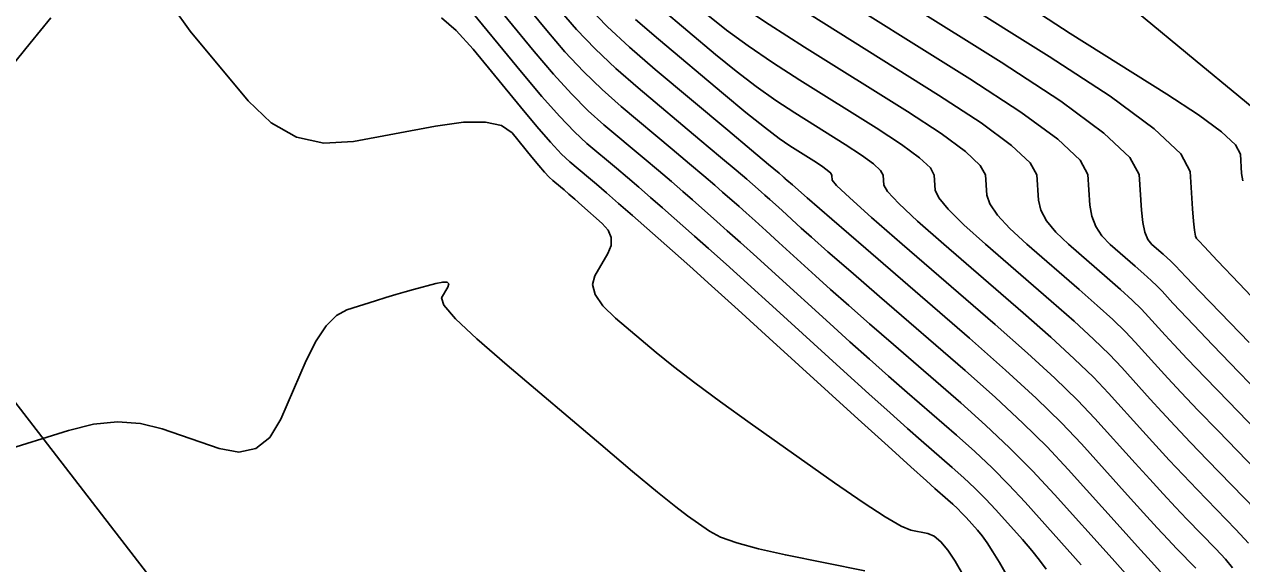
# Model space of a CAD drawing. Extents: x 2082232 to 2083549, y 592624 to 593832.
# Drawn here: x 2082638.95 to 2082679.89, y 593677.74 to 593695.87 of the extents above; entities that cross this region are included whole.
import ezdxf

# ---------------------------------------------------------------- set-up
doc = ezdxf.new("R2010")
doc.units = 0
for name, color, linetype in [('DT_X_Contour_Major', 7, 'Continuous'), ('DT_X_Contour_Minor', 7, 'Continuous'), ('GE_X_CL_5', 7, 'Continuous')]:
    doc.layers.add(name, color=color, linetype=linetype)

msp = doc.modelspace()

# ---------------------------------------------------------------- linework, layer by layer
at = {"layer": 'DT_X_Contour_Major'}
for points in [[(2082667.158, 593698.714), (2082673.408, 593694.799), (2082675.463, 593693.456), (2082676.939, 593692.362), (2082677.837, 593691.519), (2082678.157, 593690.925), (2082678.237, 593689.675), (2082678.268, 593689.26), (2082678.299, 593688.955), (2082678.332, 593688.758), (2082678.366, 593688.671), (2082678.457, 593688.582), (2082678.629, 593688.402), (2082679.078, 593687.927), (2082679.803, 593687.156), (2082680.805, 593686.091)], [(2082654.913, 593697.627), (2082656.523, 593695.666), (2082657.131, 593694.956), (2082657.75, 593694.294), (2082658.378, 593693.681), (2082659.016, 593693.117), (2082660.731, 593691.679), (2082661.32, 593691.184), (2082661.8, 593690.778), (2082662.17, 593690.462), (2082662.432, 593690.235), (2082662.985, 593689.747), (2082663.224, 593689.535), (2082663.527, 593689.263), (2082663.893, 593688.932), (2082664.323, 593688.542), (2082665.555, 593687.421), (2082666.065, 593686.962), (2082666.672, 593686.423), (2082667.376, 593685.806), (2082668.177, 593685.109), (2082670.442, 593683.147), (2082671.276, 593682.402), (2082672.079, 593681.64), (2082672.851, 593680.86), (2082673.592, 593680.062), (2082675.528, 593677.911), (2082676.163, 593677.205)], [(2082661.938, 593696.183), (2082662.564, 593695.682), (2082663.288, 593695.152), (2082664.108, 593694.593), (2082665.024, 593694.003), (2082667.597, 593692.392), (2082668.443, 593691.839), (2082669.051, 593691.39), (2082669.42, 593691.045), (2082669.551, 593690.804), (2082669.584, 593690.299), (2082669.698, 593690.043), (2082670.017, 593689.656), (2082670.54, 593689.135), (2082671.267, 593688.483), (2082673.478, 593686.567), (2082674.249, 593685.889), (2082674.902, 593685.29), (2082675.437, 593684.771), (2082675.854, 593684.333), (2082676.811, 593683.27), (2082677.201, 593682.843), (2082677.652, 593682.359), (2082678.166, 593681.817), (2082678.741, 593681.219), (2082680.359, 593679.547)], [(2082638.138, 593681.503), (2082640.437, 593682.223), (2082641.28, 593682.429), (2082642.087, 593682.506), (2082642.857, 593682.453), (2082643.591, 593682.271), (2082645.499, 593681.614), (2082646.165, 593681.49), (2082646.733, 593681.613), (2082647.203, 593681.982), (2082647.575, 593682.598), (2082648.435, 593684.568), (2082648.763, 593685.229), (2082649.1, 593685.733), (2082649.446, 593686.082), (2082649.802, 593686.275), (2082650.763, 593686.581), (2082651.113, 593686.691), (2082651.443, 593686.79), (2082651.753, 593686.88), (2082652.043, 593686.959), (2082652.789, 593687.158), (2082653.024, 593687.206), (2082653.17, 593687.202), (2082653.226, 593687.146), (2082653.192, 593687.037), (2082652.983, 593686.679), (2082653.062, 593686.436), (2082653.456, 593685.977), (2082654.164, 593685.302), (2082655.188, 593684.41), (2082658.336, 593681.744), (2082659.404, 593680.845), (2082660.246, 593680.147), (2082660.862, 593679.65), (2082661.252, 593679.353), (2082661.991, 593678.832), (2082662.359, 593678.635), (2082662.907, 593678.437), (2082663.635, 593678.238), (2082664.545, 593678.037), (2082667.21, 593677.499)]]:
    msp.add_lwpolyline(points, dxfattribs=at)
at = {"layer": 'DT_X_Contour_Minor'}
for points in [[(2082665.678, 593698.432), (2082671.795, 593694.6), (2082673.805, 593693.287), (2082675.25, 593692.22), (2082676.128, 593691.4), (2082676.44, 593690.826), (2082676.518, 593689.625), (2082676.561, 593689.215), (2082676.633, 593688.887), (2082676.734, 593688.64), (2082676.863, 593688.475), (2082677.247, 593688.143), (2082677.38, 593688.025), (2082677.493, 593687.922), (2082677.586, 593687.832), (2082677.659, 593687.756), (2082677.824, 593687.571), (2082678.015, 593687.37), (2082678.464, 593686.903), (2082679.171, 593686.171), (2082680.135, 593685.174)], [(2082665.514, 593697.325), (2082670.745, 593694.048), (2082672.465, 593692.925), (2082673.7, 593692.013), (2082674.451, 593691.311), (2082674.718, 593690.821), (2082674.784, 593689.794), (2082674.845, 593689.422), (2082674.979, 593689.079), (2082675.185, 593688.764), (2082675.464, 593688.477), (2082676.305, 593687.749), (2082676.597, 593687.491), (2082676.845, 593687.264), (2082677.049, 593687.067), (2082677.208, 593686.9), (2082677.571, 593686.496), (2082677.812, 593686.238), (2082678.261, 593685.767), (2082678.92, 593685.083), (2082679.787, 593684.185), (2082682.377, 593681.508)], [(2082654.324, 593697.126), (2082656.098, 593694.966), (2082656.744, 593694.204), (2082657.35, 593693.538), (2082657.916, 593692.969), (2082658.443, 593692.495), (2082659.795, 593691.361), (2082660.277, 593690.955), (2082660.709, 593690.588), (2082661.09, 593690.26), (2082661.422, 593689.971), (2082662.238, 593689.251), (2082662.591, 593688.937), (2082663.038, 593688.535), (2082663.58, 593688.046), (2082664.215, 593687.47), (2082666.034, 593685.815), (2082666.708, 593685.205), (2082667.368, 593684.615), (2082668.012, 593684.046), (2082668.641, 593683.497), (2082670.298, 593682.061), (2082670.908, 593681.516), (2082671.496, 593680.959), (2082672.061, 593680.388), (2082672.603, 593679.804), (2082674.02, 593678.23), (2082674.494, 593677.697)], [(2082643.932, 593696.477), (2082644.529, 593695.644), (2082646.485, 593693.305), (2082647.256, 593692.562), (2082648.102, 593692.086), (2082649.024, 593691.878), (2082650.021, 593691.937), (2082652.779, 593692.451), (2082653.716, 593692.582), (2082654.457, 593692.587), (2082655.002, 593692.468), (2082655.351, 593692.224), (2082656.022, 593691.408), (2082656.254, 593691.129), (2082656.448, 593690.907), (2082656.604, 593690.74), (2082656.723, 593690.629), (2082656.987, 593690.407), (2082657.105, 593690.306), (2082657.264, 593690.17), (2082657.461, 593689.997), (2082657.699, 593689.788), (2082658.384, 593689.184), (2082658.589, 593688.95), (2082658.688, 593688.703), (2082658.683, 593688.444), (2082658.572, 593688.17), (2082658.137, 593687.424), (2082658.058, 593687.124), (2082658.148, 593686.787), (2082658.407, 593686.411), (2082658.834, 593685.997), (2082660.199, 593684.842), (2082660.78, 593684.369), (2082661.499, 593683.816), (2082662.358, 593683.183), (2082663.354, 593682.47), (2082666.197, 593680.464), (2082667.157, 593679.8), (2082667.903, 593679.313), (2082668.437, 593679.004), (2082668.758, 593678.872), (2082669.329, 593678.757), (2082669.547, 593678.666), (2082669.773, 593678.48), (2082670.007, 593678.2), (2082670.248, 593677.824), (2082670.903, 593676.695)], [(2082653.736, 593696.626), (2082655.674, 593694.266), (2082656.356, 593693.452), (2082656.949, 593692.782), (2082657.454, 593692.256), (2082657.869, 593691.873), (2082658.859, 593691.043), (2082659.234, 593690.726), (2082659.618, 593690.398), (2082660.01, 593690.058), (2082660.411, 593689.706), (2082661.491, 593688.754), (2082661.959, 593688.339), (2082662.55, 593687.808), (2082663.266, 593687.161), (2082664.106, 593686.398), (2082666.513, 593684.209), (2082667.352, 593683.448), (2082668.063, 593682.807), (2082668.648, 593682.286), (2082669.105, 593681.885), (2082670.155, 593680.976), (2082670.541, 593680.63), (2082670.913, 593680.277), (2082671.271, 593679.916), (2082671.615, 593679.546), (2082672.512, 593678.549), (2082672.825, 593678.189), (2082673.092, 593677.858), (2082673.312, 593677.556)], [(2082656.947, 593696.367), (2082657.519, 593695.707), (2082658.15, 593695.05), (2082658.84, 593694.394), (2082659.59, 593693.739), (2082661.668, 593691.997), (2082662.363, 593691.413), (2082662.89, 593690.969), (2082663.25, 593690.664), (2082663.443, 593690.499), (2082663.732, 593690.244), (2082663.857, 593690.133), (2082664.015, 593689.991), (2082664.207, 593689.817), (2082664.431, 593689.613), (2082665.075, 593689.027), (2082665.421, 593688.719), (2082665.976, 593688.231), (2082666.74, 593687.566), (2082667.713, 593686.722), (2082670.585, 593684.233), (2082671.61, 593683.325), (2082672.529, 593682.469), (2082673.342, 593681.664), (2082674.05, 593680.91), (2082675.797, 593678.968), (2082676.386, 593678.316), (2082676.84, 593677.814), (2082677.161, 593677.464)], [(2082657.907, 593696.459), (2082658.55, 593695.805), (2082659.302, 593695.106), (2082660.163, 593694.361), (2082662.604, 593692.315), (2082663.406, 593691.642), (2082663.981, 593691.159), (2082664.33, 593690.866), (2082664.453, 593690.763), (2082664.478, 593690.74), (2082664.489, 593690.731), (2082664.503, 593690.718), (2082664.52, 593690.703), (2082664.54, 593690.685), (2082664.596, 593690.634), (2082664.778, 593690.476), (2082665.281, 593690.039), (2082666.104, 593689.326), (2082667.249, 593688.334), (2082670.729, 593685.319), (2082671.944, 593684.249), (2082672.977, 593683.3), (2082673.83, 593682.472), (2082674.501, 593681.766), (2082676.051, 593680.044), (2082676.589, 593679.448), (2082677.043, 593678.95), (2082677.412, 593678.552), (2082677.696, 593678.253), (2082678.341, 593677.587)], [(2082660.334, 593696.425), (2082662.198, 593694.861), (2082662.889, 593694.299), (2082663.563, 593693.784), (2082664.22, 593693.316), (2082664.861, 593692.896), (2082666.548, 593691.839), (2082667.102, 593691.477), (2082667.501, 593691.183), (2082667.743, 593690.957), (2082667.829, 593690.799), (2082667.85, 593690.467), (2082667.982, 593690.25), (2082668.363, 593689.848), (2082668.991, 593689.259), (2082669.868, 593688.485), (2082672.536, 593686.173), (2082673.466, 593685.354), (2082674.254, 593684.632), (2082674.9, 593684.006), (2082675.403, 593683.477), (2082676.557, 593682.195), (2082676.997, 593681.711), (2082677.449, 593681.222), (2082677.915, 593680.729), (2082678.393, 593680.23), (2082679.686, 593678.894), (2082680.119, 593678.431)], [(2082663.013, 593696.521), (2082663.995, 593695.869), (2082665.188, 593695.11), (2082668.647, 593692.944), (2082669.784, 593692.201), (2082670.6, 593691.598), (2082671.097, 593691.134), (2082671.274, 593690.81), (2082671.317, 593690.131), (2082671.414, 593689.836), (2082671.671, 593689.463), (2082672.088, 593689.012), (2082672.666, 593688.481), (2082674.42, 593686.961), (2082675.032, 593686.423), (2082675.55, 593685.948), (2082675.974, 593685.537), (2082676.305, 593685.189), (2082677.064, 593684.345), (2082677.404, 593683.974), (2082677.855, 593683.495), (2082678.417, 593682.906), (2082679.09, 593682.208), (2082681.032, 593680.201)], [(2082672.892, 593696.364), (2082674.115, 593695.566), (2082677.369, 593693.528), (2082678.439, 593692.828), (2082679.208, 593692.259), (2082679.675, 593691.82), (2082679.841, 593691.51), (2082679.883, 593690.859), (2082679.928, 593690.616)], [(2082637.07, 593692.677), (2082639.151, 593695.244), (2082639.843, 593696.099)], [(2082652.979, 593696.098), (2082653.477, 593695.666), (2082654.04, 593695.038), (2082655.632, 593693.099), (2082656.184, 593692.438), (2082656.645, 593691.91), (2082657.016, 593691.514), (2082657.296, 593691.251), (2082657.923, 593690.725), (2082658.191, 593690.497), (2082658.527, 593690.207), (2082658.93, 593689.856), (2082659.401, 593689.442), (2082660.745, 593688.257), (2082661.326, 593687.741), (2082662.062, 593687.08), (2082662.953, 593686.275), (2082663.998, 593685.326), (2082666.992, 593682.602), (2082667.995, 593681.691), (2082668.759, 593680.999), (2082669.284, 593680.526), (2082669.569, 593680.273), (2082670.011, 593679.89), (2082670.174, 593679.744), (2082670.33, 593679.596), (2082670.481, 593679.443), (2082670.626, 593679.288), (2082671.004, 593678.868), (2082671.156, 593678.682), (2082671.329, 593678.437), (2082671.523, 593678.135), (2082671.738, 593677.775), (2082672.34, 593676.737)], [(2082659.504, 593696.037), (2082660.273, 593695.372), (2082662.458, 593693.54), (2082663.213, 593692.915), (2082663.838, 593692.415), (2082664.333, 593692.039), (2082664.698, 593691.789), (2082665.499, 593691.287), (2082665.762, 593691.115), (2082665.951, 593690.976), (2082666.066, 593690.868), (2082666.107, 593690.793), (2082666.117, 593690.636), (2082666.267, 593690.457), (2082666.709, 593690.04), (2082667.443, 593689.383), (2082668.469, 593688.487), (2082671.594, 593685.779), (2082672.683, 593684.82), (2082673.606, 593683.974), (2082674.362, 593683.241), (2082674.952, 593682.621), (2082676.304, 593681.119), (2082676.793, 593680.579), (2082677.246, 593680.086), (2082677.663, 593679.64), (2082678.045, 593679.242), (2082679.014, 593678.24), (2082679.337, 593677.893), (2082679.582, 593677.603)], [(2082665.351, 593696.218), (2082669.696, 593693.496), (2082671.124, 593692.563), (2082672.15, 593691.805), (2082672.774, 593691.223), (2082672.996, 593690.815), (2082673.051, 593689.962), (2082673.13, 593689.629), (2082673.325, 593689.271), (2082673.637, 593688.888), (2082674.065, 593688.479), (2082675.362, 593687.355), (2082675.815, 593686.957), (2082676.198, 593686.606), (2082676.512, 593686.302), (2082676.756, 593686.044), (2082677.318, 593685.421), (2082677.608, 593685.106), (2082678.058, 593684.631), (2082678.668, 593683.994), (2082679.438, 593683.196), (2082681.705, 593680.855)], [(2082676.314, 593696.332), (2082678.323, 593694.665), (2082679.785, 593693.457), (2082680.701, 593692.708)]]:
    msp.add_lwpolyline(points, dxfattribs=at)
at = {"layer": 'GE_X_CL_5'}
msp.add_line((2082651.247, 593666.859), (2082624.043, 593702.062), dxfattribs=at)

doc.saveas('drawing.dxf')
